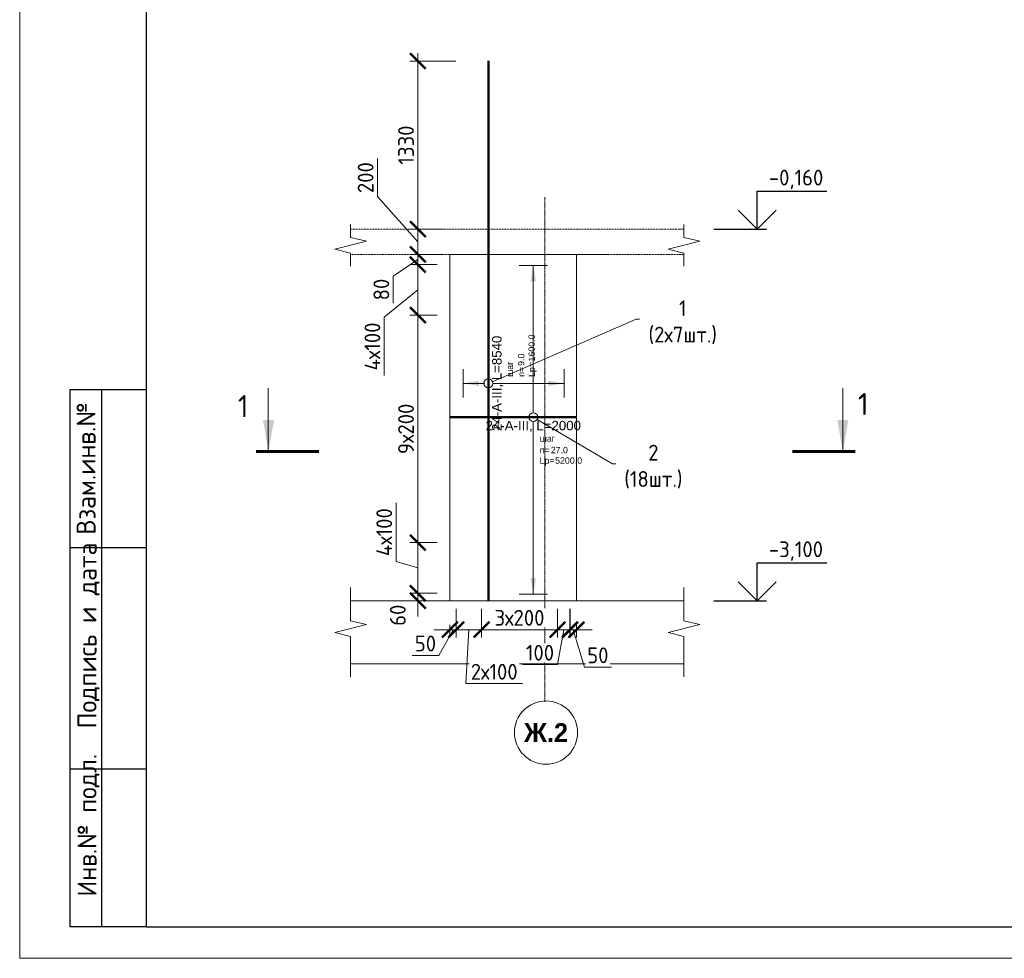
# Model space of a CAD drawing. Header units: millimetres. Extents: x 376598 to 1249954, y -318491 to -22134.
# Tile 372 of 444: x 1118764 to 1134341, y -318491 to -303641. Entities that reach past the tile are written whole.
import ezdxf
from ezdxf import colors
from ezdxf.entities.mleader import LeaderData, LeaderLine
from ezdxf.enums import TextEntityAlignment as Align
from ezdxf.math import Vec2, Vec3

# ---------------------------------------------------------------- set-up
doc = ezdxf.new("R2010")
doc.units = ezdxf.units.MM
doc.set_wipeout_variables(frame=1)
for name, pattern in [('01 Штриховая _4 мм_', [6, 3.5, -2.5]), ('______5', [1100, 800, -100, 100, -100]), ('осевая', [50.8, 31.75, -6.35, 6.35, -6.35])]:
    doc.linetypes.add(name, pattern=pattern)
for name, color, linetype, lineweight in [('AF_Perekritie', 90, 'Continuous', 18), ('AF_Stena', 90, 'Continuous', 18), ('KR_Fundament', 253, 'Continuous', 18), ('АрмСтер', 2, 'Continuous', 50), ('Выноски', 20, 'Continuous', 20), ('Оси', 40, '______5', 18), ('подоснова', 151, 'Continuous', 5), ('РАЗМЕРЫ', 1, 'Continuous', 9), ('Текст', 7, 'Continuous', 25), ('ТОНКИЕ', 7, 'Continuous', 9)]:
    doc.layers.add(name, color=color, linetype=linetype, lineweight=lineweight)
doc.layers.add('АрмСтер_атрибуты', color=2, linetype='Continuous', lineweight=0, plot=False)
doc.layers.add('ТОЛСТЫЕ_ОСНОВНЫЕ', color=6, linetype='Continuous')
doc.styles.add('Century Gothic', font='GOTHIC.TTF')
doc.styles.add('GOST-2.304_Type-B', font='GOST_Common.ttf')
doc.styles.get("Standard").update_dxf_attribs({"font": 'arial.ttf'})
doc.styles.add('style1', font='GOST_Common.ttf', dxfattribs={"height": 500})
doc.styles.add('Аннотативный', font='arial.ttf')
doc.dimstyles.new('мой 25', dxfattribs={"dimscale": 100, "dimtxt": 2.5, "dimasz": 2.5, "dimexe": 1.25, "dimexo": 0.625, "dimtad": 1, "dimdec": 0, "dimlfac": 0.5, "dimtxsty": 'GOST-2.304_Type-B', "dimblk": 'ARCHTICK', "dimcen": 2.5, "dimdle": 1.25, "dimaunit": 1, "dimadec": 1, "dimazin": 2, "dimtfac": 1, "dimtdec": 0, "dimtmove": 1, "dimatfit": 3, "dimfxl": 6, "dimfxlon": 1, "dimtfill": 1, "dimlwd": -1, "dimlwe": -1, "dimarcsym": 0})

# ---------------------------------------------------------------- blocks, each defined once
blk = doc.blocks.new('_None')
blk = doc.blocks.new('_ArchTick')
at = {"color": 0, "linetype": 'ByBlock', "const_width": 0.15}
blk.add_lwpolyline([(-0.5, -0.5), (0.5, 0.5)], dxfattribs=at)
blk = doc.blocks.new('*D1186')
at = {"layer": 'DEFPOINTS', "color": 0, "lineweight": 0, "transparency": 16777216}
for p in [(1125063, -306955), (1125532, -306955), (1125532, -307355)]:
    blk.add_point(p, dxfattribs=at)
at = {"layer": 'РАЗМЕРЫ', "color": 0, "linetype": 'Continuous', "transparency": 16777216}
for p, q in [((1124425, -306440), (1124425, -305840)), ((1125063, -307155), (1124425, -306440)), ((1125063, -307480), (1125063, -306830)), ((1125469, -306955), (1124938, -306955)), ((1125469, -307355), (1124938, -307355))]:
    blk.add_line(p, q, dxfattribs=at)
at = {"layer": 'РАЗМЕРЫ', "color": 0, "transparency": 16777216, "xscale": 250, "yscale": 250, "zscale": 250}
for p, rotation in [((1125063, -306955), 90), ((1125063, -307355), 270)]:
    blk.add_blockref('_ArchTick', p, dxfattribs=dict(at, rotation=rotation))
at = {"layer": 'РАЗМЕРЫ', "color": 0, "lineweight": 0, "transparency": 16777216, "insert": (1124237, -306140), "char_height": 250, "attachment_point": 5, "rotation": 90, "style": 'GOST-2.304_Type-B', "bg_fill": 3, "box_fill_scale": 1.1, "bg_fill_color": 256, "bg_fill_true_color": 13158600, "bg_fill_transparency": 0}
blk.add_mtext('200', dxfattribs=at)
blk = doc.blocks.new('*U34')
at = {"layer": 'РАЗМЕРЫ'}
for p, q in [((112.5, 1200), (-112.5, 1200)), ((112.5, -1400), (-112.5, -1400))]:
    blk.add_line(p, q, dxfattribs=at)
at = {"layer": 'РАЗМЕРЫ', "ltscale": 15}
blk.add_line((0, -1400), (0, 1200), dxfattribs=at)
at = {"layer": 'РАЗМЕРЫ'}
for points in [[(0, 1200), (20.9, 1074.8), (-20.9, 1074.8)], [(0, -1400), (20.9, -1274.8), (-20.9, -1274.8)]]:
    blk.add_solid(points, dxfattribs=at)
at = {"layer": 'АрмСтер_атрибуты', "color": 215, "ltscale": 15, "style": 'Аннотативный'}
for s, p in [('шаг', (51.4, -194.2)), ('n=', (51.4, -285.1)), ('Lр=', (50.2, -367.8))]:
    blk.add_text(s, height=50, dxfattribs=at).set_placement(p)
at = {"layer": 'АрмСтер_атрибуты', "style": 'Аннотативный', "flags": 8}
blk.add_attdef('ПОЗ', (110, 29.6), '', height=75, dxfattribs=at)
at = {"layer": 'АрмСтер_атрибуты', "flags": 9}
for tag, p in [('МАССА', (-1033.5, -10.5)), ('ОБОЗНАЧЕНИЕ', (-1033.5, -124.4))]:
    blk.add_attdef(tag, p, '', height=75, dxfattribs=at)
at = {"layer": 'АрмСтер_атрибуты', "color": 215, "style": 'Аннотативный'}
for tag, p, flags in [('ШАГ', (190.9, -194.2), 10), ('КОЛ', (138, -285.1), 8), ('ШИРИНА', (172.9, -367.8), 8)]:
    blk.add_attdef(tag, p, '', height=50, dxfattribs=dict(at, flags=flags))
at = {"linetype": 'Continuous', "lineweight": 0}
blk.add_wipeout([(35, 0), (28.3, 20.6), (10.8, 33.3), (-10.8, 33.3), (-28.3, 20.6), (-35, 0), (-28.3, -20.6), (-10.8, -33.3), (10.8, -33.3), (28.3, -20.6)], dxfattribs=at)
at = {"color": 0, "linetype": 'ByBlock', "lineweight": -2, "ltscale": 100}
blk.add_line((-657.5, 0), (342.5, 0), dxfattribs=at)
at = {"layer": 'РАЗМЕРЫ'}
blk.add_circle((0, 0), 35, dxfattribs=at)
at = {"layer": 'АрмСтер_атрибуты', "style": 'Аннотативный', "flags": 8}
blk.add_attdef('НАИМЕНОВАНИЕ', text='', height=75, dxfattribs=at).set_placement((0, -29.3), align=Align.TOP_CENTER)
blk = doc.blocks.new('*U1203')
at = {"layer": 'РАЗМЕРЫ'}
for p, q in [((112.5, 200), (-112.5, 200)), ((112.5, -600), (-112.5, -600))]:
    blk.add_line(p, q, dxfattribs=at)
at = {"layer": 'РАЗМЕРЫ', "ltscale": 15}
blk.add_line((0, -600), (0, 200), dxfattribs=at)
at = {"layer": 'РАЗМЕРЫ'}
for points in [[(0, 200), (20.9, 74.8), (-20.9, 74.8)], [(0, -600), (20.9, -474.8), (-20.9, -474.8)]]:
    blk.add_solid(points, dxfattribs=at)
at = {"layer": 'АрмСтер_атрибуты', "color": 215, "ltscale": 15, "style": 'Аннотативный'}
for s, p in [('шаг', (51.4, -194.2)), ('n=', (51.4, -285.1)), ('Lр=', (50.2, -367.8))]:
    blk.add_text(s, height=50, dxfattribs=at).set_placement(p)
at = {"layer": 'АрмСтер_атрибуты', "style": 'Аннотативный', "flags": 8}
blk.add_attdef('ПОЗ', (110, 29.6), '', height=75, dxfattribs=at)
at = {"layer": 'АрмСтер_атрибуты', "flags": 9}
for tag, p in [('МАССА', (-2096, -10.5)), ('ОБОЗНАЧЕНИЕ', (-2096, -124.4))]:
    blk.add_attdef(tag, p, '', height=75, dxfattribs=at)
at = {"layer": 'АрмСтер_атрибуты', "color": 215, "style": 'Аннотативный'}
for tag, p, flags in [('ШАГ', (190.9, -194.2), 10), ('КОЛ', (138, -285.1), 8), ('ШИРИНА', (172.9, -367.8), 8)]:
    blk.add_attdef(tag, p, '', height=50, dxfattribs=dict(at, flags=flags))
at = {"linetype": 'Continuous', "lineweight": 0}
blk.add_wipeout([(35, 0), (28.3, 20.6), (10.8, 33.3), (-10.8, 33.3), (-28.3, 20.6), (-35, 0), (-28.3, -20.6), (-10.8, -33.3), (10.8, -33.3), (28.3, -20.6)], dxfattribs=at)
at = {"color": 0, "linetype": 'ByBlock', "lineweight": -2, "ltscale": 100}
blk.add_line((-1720, 0), (2550, 0), dxfattribs=at)
at = {"layer": 'РАЗМЕРЫ'}
blk.add_circle((0, 0), 35, dxfattribs=at)
at = {"layer": 'АрмСтер_атрибуты', "style": 'Аннотативный', "flags": 8}
blk.add_attdef('НАИМЕНОВАНИЕ', text='', height=75, dxfattribs=at).set_placement((0, -29.3), align=Align.TOP_CENTER)
blk = doc.blocks.new('*D1173')
at = {"layer": 'DEFPOINTS', "color": 0, "lineweight": 0, "transparency": 16777216}
for p in [(1125063, -307355), (1125200, -307355), (1125428, -307515)]:
    blk.add_point(p, dxfattribs=at)
at = {"layer": 'РАЗМЕРЫ', "color": 0, "linetype": 'Continuous', "transparency": 16777216}
for p, q in [((1125063, -307640), (1125063, -307230)), ((1125063, -307435), (1124673, -307699)), ((1125138, -307355), (1124938, -307355)), ((1125366, -307515), (1124938, -307515)), ((1124673, -307699), (1124673, -308124))]:
    blk.add_line(p, q, dxfattribs=at)
at = {"layer": 'РАЗМЕРЫ', "color": 0, "transparency": 16777216, "xscale": 250, "yscale": 250, "zscale": 250}
for p, rotation in [((1125063, -307355), 90), ((1125063, -307515), 270)]:
    blk.add_blockref('_ArchTick', p, dxfattribs=dict(at, rotation=rotation))
at = {"layer": 'РАЗМЕРЫ', "color": 0, "lineweight": 0, "transparency": 16777216, "insert": (1124486, -307911), "char_height": 250, "attachment_point": 5, "rotation": 90, "style": 'GOST-2.304_Type-B', "bg_fill": 3, "box_fill_scale": 1.1, "bg_fill_color": 256, "bg_fill_true_color": 13158600, "bg_fill_transparency": 0}
blk.add_mtext('80', dxfattribs=at)
blk = doc.blocks.new('*D1174')
at = {"layer": 'DEFPOINTS', "color": 0, "lineweight": 0, "transparency": 16777216}
for p in [(1125428, -311915), (1125063, -312715), (1125428, -312715)]:
    blk.add_point(p, dxfattribs=at)
at = {"layer": 'РАЗМЕРЫ', "color": 0, "linetype": 'Continuous', "transparency": 16777216}
for p, q in [((1124719, -312212), (1124719, -311287)), ((1125063, -311790), (1125063, -312840)), ((1125366, -311915), (1124938, -311915)), ((1125063, -312315), (1124719, -312212)), ((1125366, -312715), (1124938, -312715))]:
    blk.add_line(p, q, dxfattribs=at)
at = {"layer": 'РАЗМЕРЫ', "color": 0, "transparency": 16777216, "xscale": 250, "yscale": 250, "zscale": 250}
for p, rotation in [((1125063, -311915), 90), ((1125063, -312715), 270)]:
    blk.add_blockref('_ArchTick', p, dxfattribs=dict(at, rotation=rotation))
at = {"layer": 'РАЗМЕРЫ', "color": 0, "lineweight": 0, "transparency": 16777216, "insert": (1124532, -311749), "char_height": 250, "attachment_point": 5, "rotation": 90, "style": 'GOST-2.304_Type-B', "bg_fill": 3, "box_fill_scale": 1.1, "bg_fill_color": 256, "bg_fill_true_color": 13158600, "bg_fill_transparency": 0}
blk.add_mtext('4х100', dxfattribs=at)
blk = doc.blocks.new('*D1175')
at = {"layer": 'DEFPOINTS', "color": 0, "lineweight": 0, "transparency": 16777216}
for p in [(1125063, -308315), (1125428, -308315), (1125428, -311915)]:
    blk.add_point(p, dxfattribs=at)
at = {"layer": 'РАЗМЕРЫ', "color": 0, "linetype": 'Continuous', "transparency": 16777216}
for p, q in [((1125063, -312040), (1125063, -308190)), ((1125366, -308315), (1124938, -308315)), ((1125366, -311915), (1124938, -311915))]:
    blk.add_line(p, q, dxfattribs=at)
at = {"layer": 'РАЗМЕРЫ', "color": 0, "transparency": 16777216, "xscale": 250, "yscale": 250, "zscale": 250}
for p, rotation in [((1125063, -308315), 90), ((1125063, -311915), 270)]:
    blk.add_blockref('_ArchTick', p, dxfattribs=dict(at, rotation=rotation))
at = {"layer": 'РАЗМЕРЫ', "color": 0, "lineweight": 0, "transparency": 16777216, "insert": (1124876, -310115), "char_height": 250, "attachment_point": 5, "rotation": 90, "style": 'GOST-2.304_Type-B', "bg_fill": 3, "box_fill_scale": 1.1, "bg_fill_color": 256, "bg_fill_true_color": 13158600, "bg_fill_transparency": 0}
blk.add_mtext('9х200', dxfattribs=at)
blk = doc.blocks.new('*D1176')
at = {"layer": 'DEFPOINTS', "color": 0, "lineweight": 0, "transparency": 16777216}
for p in [(1125428, -307515), (1125063, -308315), (1125326, -308315)]:
    blk.add_point(p, dxfattribs=at)
at = {"layer": 'РАЗМЕРЫ', "color": 0, "linetype": 'Continuous', "transparency": 16777216}
for p, q in [((1125063, -307390), (1125063, -308440)), ((1125366, -307515), (1124938, -307515)), ((1125063, -307915), (1124532, -308348)), ((1124532, -308348), (1124532, -309273)), ((1125264, -308315), (1124938, -308315))]:
    blk.add_line(p, q, dxfattribs=at)
at = {"layer": 'РАЗМЕРЫ', "color": 0, "transparency": 16777216, "xscale": 250, "yscale": 250, "zscale": 250}
for p, rotation in [((1125063, -307515), 90), ((1125063, -308315), 270)]:
    blk.add_blockref('_ArchTick', p, dxfattribs=dict(at, rotation=rotation))
at = {"layer": 'РАЗМЕРЫ', "color": 0, "lineweight": 0, "transparency": 16777216, "insert": (1124344, -308811), "char_height": 250, "attachment_point": 5, "rotation": 90, "style": 'GOST-2.304_Type-B', "bg_fill": 3, "box_fill_scale": 1.1, "bg_fill_color": 256, "bg_fill_true_color": 13158600, "bg_fill_transparency": 0}
blk.add_mtext('4х100', dxfattribs=at)
blk = doc.blocks.new('*D1177')
at = {"layer": 'DEFPOINTS', "color": 0, "lineweight": 0, "transparency": 16777216}
for p in [(1125428, -312715), (1125063, -312835), (1125183, -312835)]:
    blk.add_point(p, dxfattribs=at)
at = {"layer": 'РАЗМЕРЫ', "color": 0, "linetype": 'Continuous', "transparency": 16777216}
for p, q in [((1125063, -312715), (1125063, -312465)), ((1125366, -312715), (1124938, -312715)), ((1125063, -312715), (1125063, -312835)), ((1125121, -312835), (1124938, -312835)), ((1125063, -312835), (1125063, -313085))]:
    blk.add_line(p, q, dxfattribs=at)
at = {"layer": 'РАЗМЕРЫ', "color": 0, "lineweight": 0, "transparency": 16777216, "insert": (1124746, -313064), "char_height": 250, "attachment_point": 5, "rotation": 90, "style": 'GOST-2.304_Type-B', "bg_fill": 3, "box_fill_scale": 1.1, "bg_fill_color": 256, "bg_fill_true_color": 13158600, "bg_fill_transparency": 0}
blk.add_mtext('60', dxfattribs=at)
at = {"layer": 'РАЗМЕРЫ', "color": 0, "transparency": 16777216, "xscale": 250, "yscale": 250, "zscale": 250}
for p, rotation in [((1125063, -312715), 270), ((1125063, -312835), 90)]:
    blk.add_blockref('_ArchTick', p, dxfattribs=dict(at, rotation=rotation))
blk = doc.blocks.new('*U56')
at = {"layer": 'ТОЛСТЫЕ_ОСНОВНЫЕ'}
for p, q in [((8, 5), (8, 90)), ((8, 90), (20, 90)), ((13, 5), (13, 90)), ((8, 65), (20, 65)), ((8, 30), (20, 30)), ((20, 5), (8, 5))]:
    blk.add_line(p, q, dxfattribs=at)
at = {"layer": 'ТОЛСТЫЕ_ОСНОВНЫЕ', "color": 6}
blk.add_lwpolyline([(20, 5), (415, 5), (415, 292), (20, 292)], close=True, dxfattribs=at)
at = {"layer": 'ТОНКИЕ'}
blk.add_lwpolyline([(0, 0), (420, 0), (420, 297), (0, 297)], close=True, dxfattribs=at)
at = {"layer": 'Текст', "style": 'style1'}
for s, p in [('Взам.инв.№', (10.5, 77.5)), ('Подпись и дата', (10.89, 51.06)), ('Инв.№ подл.', (10.89, 21.06))]:
    blk.add_text(s, height=3, rotation=90, dxfattribs=at).set_placement(p, align=Align.MIDDLE)
blk = doc.blocks.new('*D1199')
at = {"layer": 'DEFPOINTS', "color": 0, "lineweight": 0, "transparency": 16777216}
for p in [(1125671, -312897), (1126071, -312897), (1125671, -313292)]:
    blk.add_point(p, dxfattribs=at)
at = {"layer": 'РАЗМЕРЫ', "color": 0, "linetype": 'Continuous', "transparency": 16777216}
for p, q in [((1125671, -312960), (1125671, -313417)), ((1126071, -312960), (1126071, -313417)), ((1126196, -313292), (1125546, -313292)), ((1125871, -313292), (1125821, -314145)), ((1125821, -314145), (1126721, -314145))]:
    blk.add_line(p, q, dxfattribs=at)
at = {"layer": 'РАЗМЕРЫ', "color": 0, "transparency": 16777216, "xscale": 250, "yscale": 250, "zscale": 250, "rotation": 180}
blk.add_blockref('_ArchTick', (1125671, -313292), dxfattribs=at)
at = {"layer": 'РАЗМЕРЫ', "color": 0, "transparency": 16777216, "xscale": 250, "yscale": 250, "zscale": 250}
blk.add_blockref('_ArchTick', (1126071, -313292), dxfattribs=at)
at = {"layer": 'РАЗМЕРЫ', "color": 0, "lineweight": 0, "transparency": 16777216, "insert": (1126271, -313958), "char_height": 250, "attachment_point": 5, "style": 'GOST-2.304_Type-B', "bg_fill": 3, "box_fill_scale": 1.1, "bg_fill_color": 256, "bg_fill_true_color": 13158600, "bg_fill_transparency": 0}
blk.add_mtext('2х100', dxfattribs=at)
blk = doc.blocks.new('*D1200')
at = {"layer": 'DEFPOINTS', "color": 0, "lineweight": 0, "transparency": 16777216}
for p in [(1125671, -312897), (1125571, -312997, 1440), (1125571, -313292)]:
    blk.add_point(p, dxfattribs=at)
at = {"layer": 'РАЗМЕРЫ', "color": 0, "linetype": 'Continuous', "transparency": 16777216}
for p, q in [((1125671, -312960), (1125671, -313417)), ((1125571, -313214), (1125571, -313417)), ((1125571, -313292), (1125321, -313292)), ((1125621, -313292), (1125396, -313698)), ((1125671, -313292), (1125571, -313292)), ((1125671, -313292), (1125571, -313292)), ((1125671, -313292), (1125921, -313292)), ((1125396, -313698), (1124971, -313698))]:
    blk.add_line(p, q, dxfattribs=at)
at = {"layer": 'РАЗМЕРЫ', "color": 0, "transparency": 16777216, "xscale": 250, "yscale": 250, "zscale": 250, "rotation": 180}
blk.add_blockref('_ArchTick', (1125671, -313292), dxfattribs=at)
at = {"layer": 'РАЗМЕРЫ', "color": 0, "lineweight": 0, "transparency": 16777216, "insert": (1125183, -313511), "char_height": 250, "attachment_point": 5, "style": 'GOST-2.304_Type-B', "bg_fill": 3, "box_fill_scale": 1.1, "bg_fill_color": 256, "bg_fill_true_color": 13158600, "bg_fill_transparency": 0}
blk.add_mtext('50', dxfattribs=at)
at = {"layer": 'РАЗМЕРЫ', "color": 0, "transparency": 16777216, "xscale": 250, "yscale": 250, "zscale": 250}
blk.add_blockref('_ArchTick', (1125571, -313292), dxfattribs=at)
blk = doc.blocks.new('*D1197')
at = {"layer": 'DEFPOINTS', "color": 0, "lineweight": 0, "transparency": 16777216}
for p in [(1126071, -312897), (1127272, -312897), (1127272, -313292)]:
    blk.add_point(p, dxfattribs=at)
at = {"layer": 'РАЗМЕРЫ', "color": 0, "linetype": 'Continuous', "transparency": 16777216}
for p, q in [((1126071, -312960), (1126071, -313417)), ((1127272, -312960), (1127272, -313417)), ((1125946, -313292), (1127397, -313292))]:
    blk.add_line(p, q, dxfattribs=at)
at = {"layer": 'РАЗМЕРЫ', "color": 0, "transparency": 16777216, "xscale": 250, "yscale": 250, "zscale": 250, "rotation": 180}
blk.add_blockref('_ArchTick', (1126071, -313292), dxfattribs=at)
at = {"layer": 'РАЗМЕРЫ', "color": 0, "transparency": 16777216, "xscale": 250, "yscale": 250, "zscale": 250}
blk.add_blockref('_ArchTick', (1127272, -313292), dxfattribs=at)
at = {"layer": 'РАЗМЕРЫ', "color": 0, "lineweight": 0, "transparency": 16777216, "insert": (1126671, -313104), "char_height": 250, "attachment_point": 5, "style": 'GOST-2.304_Type-B', "bg_fill": 3, "box_fill_scale": 1.1, "bg_fill_color": 256, "bg_fill_true_color": 13158600, "bg_fill_transparency": 0}
blk.add_mtext('3х200', dxfattribs=at)
blk = doc.blocks.new('*D1198')
at = {"layer": 'DEFPOINTS', "color": 0, "lineweight": 0, "transparency": 16777216}
for p in [(1127272, -312897), (1127472, -312897), (1127472, -313292)]:
    blk.add_point(p, dxfattribs=at)
at = {"layer": 'РАЗМЕРЫ', "color": 0, "linetype": 'Continuous', "transparency": 16777216}
for p, q in [((1127272, -312960), (1127272, -313417)), ((1127472, -312960), (1127472, -313417)), ((1127147, -313292), (1127597, -313292)), ((1127372, -313292), (1127270, -313844)), ((1127270, -313844), (1126720, -313844))]:
    blk.add_line(p, q, dxfattribs=at)
at = {"layer": 'РАЗМЕРЫ', "color": 0, "lineweight": 0, "transparency": 16777216, "insert": (1126995, -313657), "char_height": 250, "attachment_point": 5, "style": 'GOST-2.304_Type-B', "bg_fill": 3, "box_fill_scale": 1.1, "bg_fill_color": 256, "bg_fill_true_color": 13158600, "bg_fill_transparency": 0}
blk.add_mtext('100', dxfattribs=at)
at = {"layer": 'РАЗМЕРЫ', "color": 0, "transparency": 16777216, "xscale": 250, "yscale": 250, "zscale": 250, "rotation": 180}
blk.add_blockref('_ArchTick', (1127272, -313292), dxfattribs=at)
at = {"layer": 'РАЗМЕРЫ', "color": 0, "transparency": 16777216, "xscale": 250, "yscale": 250, "zscale": 250}
blk.add_blockref('_ArchTick', (1127472, -313292), dxfattribs=at)
blk = doc.blocks.new('*D1201')
at = {"layer": 'DEFPOINTS', "color": 0, "lineweight": 0, "transparency": 16777216}
for p in [(1127470, -312897), (1127571, -312949, 1440), (1127571, -313292)]:
    blk.add_point(p, dxfattribs=at)
at = {"layer": 'РАЗМЕРЫ', "color": 0, "linetype": 'Continuous', "transparency": 16777216}
for p, q in [((1127470, -312960), (1127470, -313417)), ((1127571, -313193), (1127571, -313417)), ((1127470, -313292), (1127220, -313292)), ((1127470, -313292), (1127571, -313292)), ((1127470, -313292), (1127571, -313292)), ((1127520, -313292), (1127699, -313886)), ((1127571, -313292), (1127821, -313292)), ((1127699, -313886), (1128124, -313886))]:
    blk.add_line(p, q, dxfattribs=at)
at = {"layer": 'РАЗМЕРЫ', "color": 0, "transparency": 16777216, "xscale": 250, "yscale": 250, "zscale": 250}
blk.add_blockref('_ArchTick', (1127470, -313292), dxfattribs=at)
at = {"layer": 'РАЗМЕРЫ', "color": 0, "transparency": 16777216, "xscale": 250, "yscale": 250, "zscale": 250, "rotation": 180}
blk.add_blockref('_ArchTick', (1127571, -313292), dxfattribs=at)
at = {"layer": 'РАЗМЕРЫ', "color": 0, "lineweight": 0, "transparency": 16777216, "insert": (1127911, -313698), "char_height": 250, "attachment_point": 5, "style": 'GOST-2.304_Type-B', "bg_fill": 3, "box_fill_scale": 1.1, "bg_fill_color": 256, "bg_fill_true_color": 13158600, "bg_fill_transparency": 0}
blk.add_mtext('50', dxfattribs=at)
blk = doc.blocks.new('*D1202')
at = {"layer": 'DEFPOINTS', "color": 0, "lineweight": 0, "transparency": 16777216}
for p in [(1125063, -304295), (1125963, -304295), (1125325, -306955)]:
    blk.add_point(p, dxfattribs=at)
at = {"layer": 'РАЗМЕРЫ', "color": 0, "linetype": 'Continuous', "transparency": 16777216}
for p, q in [((1125063, -307080), (1125063, -304170)), ((1125663, -304295), (1124938, -304295)), ((1125262, -306955), (1124938, -306955))]:
    blk.add_line(p, q, dxfattribs=at)
at = {"layer": 'РАЗМЕРЫ', "color": 0, "transparency": 16777216, "xscale": 250, "yscale": 250, "zscale": 250}
for p, rotation in [((1125063, -304295), 90), ((1125063, -306955), 270)]:
    blk.add_blockref('_ArchTick', p, dxfattribs=dict(at, rotation=rotation))
at = {"layer": 'РАЗМЕРЫ', "color": 0, "lineweight": 0, "transparency": 16777216, "insert": (1124876, -305625), "char_height": 250, "attachment_point": 5, "rotation": 90, "style": 'GOST-2.304_Type-B', "bg_fill": 3, "box_fill_scale": 1.1, "bg_fill_color": 256, "bg_fill_true_color": 13158600, "bg_fill_transparency": 0}
blk.add_mtext('1330', dxfattribs=at)

msp = doc.modelspace()

# ---------------------------------------------------------------- hatches: boundary and pattern name
at = {"layer": 'Выноски'}
for points in [[(1122699.8, -310472.9), (1122787.9, -309972.9), (1122611.6, -309972.9)], [(1131786.5, -310472.9), (1131874.6, -309972.9), (1131698.3, -309972.9)]]:
    msp.add_hatch(color=256, dxfattribs=at).paths.add_polyline_path(points, flags=0)

# ---------------------------------------------------------------- linework, layer by layer
for points in [[(1130429.6, -306354.9), (1131534.9, -306354.9)], [(1130429.6, -306954.9), (1130429.6, -306354.9)], [(1130729.6, -306654.9), (1130429.6, -306954.9), (1130129.6, -306654.9)], [(1129745, -306954.9), (1130579.6, -306954.9)], [(1130429.6, -312234.9), (1131534.9, -312234.9)], [(1130429.6, -312834.9), (1130429.6, -312234.9)], [(1130729.6, -312534.9), (1130429.6, -312834.9), (1130129.6, -312534.9)], [(1129745, -312834.9), (1130579.6, -312834.9)]]:
    msp.add_lwpolyline(points)
at = {"color": 0, "linetype": 'ByBlock', "lineweight": 0}
msp.add_circle((1127090.7, -314920.3), 500, dxfattribs=at)
at = {"layer": 'AF_Perekritie', "linetype": '01 Штриховая _4 мм_', "lineweight": 9}
for p, q in [((1129190.7, -306954.9), (1129272, -306954.9)), ((1129272, -307354.9), (1129190.7, -307354.9))]:
    msp.add_line(p, q, dxfattribs=at)
at = {"layer": 'AF_Stena', "lineweight": 20}
msp.add_line((1127570.5, -312834.9), (1127570.5, -307354.9), dxfattribs=at)
for points in [[(1129272, -307029.9), (1129272, -306879.9)], [(1129522, -307147.4), (1129022, -307272.4)], [(1129272, -307029.9), (1129272, -307084.9)], [(1129272, -307084.9), (1129522, -307147.4)], [(1129022, -307272.4), (1129272, -307334.9)], [(1129272, -307334.9), (1129272, -307389.9)], [(1129272, -307389.9), (1129272, -307539.9)], [(1123999.8, -313094.6), (1123999.8, -312622.7)], [(1129272, -313094.6), (1129272, -312622.7)], [(1123999.8, -313094.6), (1123999.8, -313149.6)], [(1129272, -313094.6), (1129272, -313149.6)], [(1124249.8, -313212.1), (1123749.8, -313337.1)], [(1123999.8, -313149.6), (1124249.8, -313212.1)], [(1129522, -313212.1), (1129022, -313337.1)], [(1129272, -313149.6), (1129522, -313212.1)], [(1123749.8, -313337.1), (1123999.8, -313399.6)], [(1123999.8, -313399.6), (1123999.8, -313454.6)], [(1129022, -313337.1), (1129272, -313399.6)], [(1129272, -313399.6), (1129272, -313454.6)], [(1123999.8, -313454.6), (1123999.8, -314040.3)], [(1129272, -313454.6), (1129272, -314040.3)]]:
    msp.add_lwpolyline(points, dxfattribs=at)
at = {"layer": 'KR_Fundament', "lineweight": 9}
for p, q in [((1129272, -312834.9), (1123999.8, -312834.9)), ((1123999.8, -313834.9), (1129272, -313834.9))]:
    msp.add_line(p, q, dxfattribs=at)
at = {"layer": 'АрмСтер', "ltscale": 15}
msp.add_line((1126178.4, -312834.9), (1126178.4, -304294.9), dxfattribs=at)
at = {"layer": 'Выноски'}
for p, q in [((1122696.6, -310472.9), (1122696.6, -309472.9)), ((1131786.5, -310472.9), (1131786.5, -309472.9))]:
    msp.add_line(p, q, dxfattribs=at)
for points in [[(1123499.8, -310472.9, 50, 50, 0), (1122499.8, -310472.9, 50, 50, 0)], [(1130986.5, -310472.9, 50, 50, 0), (1131986.5, -310472.9, 50, 50, 0)]]:
    msp.add_lwpolyline(points, format="xyseb", dxfattribs=at)

# ---------------------------------------------------------------- texts
at = {"style": 'GOST-2.304_Type-B'}
for s, p in [('-0,160', (1130615.5, -306264.9)), ('-3,100', (1130615.5, -312144.9))]:
    msp.add_text(s, height=250, dxfattribs=at).set_placement(p)
at = {"layer": 'Выноски', "style": 'GOST-2.304_Type-B'}
for p in [(1122215.8, -309930.2), (1132025.8, -309896.1)]:
    msp.add_text('1', height=350, dxfattribs=at).set_placement(p)
at = {"layer": 'Оси', "color": 16, "linetype": 'Continuous', "lineweight": 25, "transparency": 33554687, "insert": (1127090.7, -314920.3), "char_height": 600, "width": 1780, "attachment_point": 5, "style": 'Century Gothic'}
msp.add_mtext('\\A1;{\\fCentury Gothic|i0|b1;\\H300.000000;\\W1.000000;\\C16;Ж.2}\\P', dxfattribs=at)

# ---------------------------------------------------------------- dimensions: what is measured, and where the dimension line sits
at = {"layer": 'РАЗМЕРЫ', "lineweight": 0}
dim = msp.add_linear_dim(base=(1125063.1, -306954.9), p1=(1125531.8, -307354.9), p2=(1125531.8, -306954.9), angle=90, dimstyle='мой 25', dxfattribs=at)
dim.commit()
dim.dimension.update_dxf_attribs({"geometry": '*D1186', "text_midpoint": (1124424.5, -306377.7), "dimtype": 160})

# ---------------------------------------------------------------- leaders
at = {"layer": 'подоснова'}
ml = msp.add_multileader_mtext('Standard', dxfattribs=at)
ml.set_content('1 (2х7шт.)', color=256, style='GOST-2.304_Type-B')
ml.set_leader_properties(color=256, linetype='ByLayer', lineweight=15)
ml.set_arrow_properties(name='NONE')
ml.build(insert=Vec2(0, 0))
ml.multileader.update_dxf_attribs({"text_left_attachment_type": 6, "text_right_attachment_type": 6, "dogleg_length": 10, "arrow_head_size": 18})
ctx = ml.context
ctx.base_point, ctx.char_height, ctx.arrow_head_size, ctx.landing_gap_size, ctx.plane_origin = Vec3(1128528.1, -308381.8), 250, 18, 20, Vec3(1125774.5, -307079.3)
ctx.left_attachment, ctx.right_attachment, ctx.text_align_type = 6, 6, 1
notes = []
notes.append((ctx, [(0, (1, 1, 0), (1128518.1, -308381.8), (1, 0), 10, [(0, [(1126178.4, -309394.9)], 0, [])])]))
ctx.mtext.insert, ctx.mtext.width, ctx.mtext.alignment, ctx.mtext.flow_direction = Vec3(1129253.4, -308081.8), 22.898, 2, 5
ml = msp.add_multileader_mtext('Standard', dxfattribs=at)
ml.set_content('2 (18шт.)', color=256, style='GOST-2.304_Type-B')
ml.set_leader_properties(color=256, linetype='ByLayer', lineweight=15)
ml.set_arrow_properties(name='NONE')
ml.build(insert=Vec2(0, 0))
ml.multileader.update_dxf_attribs({"text_left_attachment_type": 6, "text_right_attachment_type": 6, "dogleg_length": 10, "arrow_head_size": 18})
ctx = ml.context
ctx.base_point, ctx.char_height, ctx.arrow_head_size, ctx.landing_gap_size, ctx.plane_origin = Vec3(1128151.2, -310666.3), 250, 18, 20, Vec3(1126048.4, -310120.3)
ctx.left_attachment, ctx.right_attachment, ctx.text_align_type = 6, 6, 1
notes.append((ctx, [(0, (1, 1, 0), (1128141.2, -310666.3), (1, 0), 10, [(0, [(1126889, -309929.3)], 0, [])])]))
ctx.mtext.insert, ctx.mtext.width, ctx.mtext.alignment, ctx.mtext.flow_direction = Vec3(1128789, -310366.3), 22.898, 2, 5
for ctx, leaders in notes:
    for number, flags, end, landing, length, lines in leaders:
        leader = LeaderData()
        leader.index, (leader.has_last_leader_line, leader.has_dogleg_vector, leader.attachment_direction) = number, flags
        leader.last_leader_point, leader.dogleg_vector, leader.dogleg_length = Vec3(end), Vec3(landing), length
        for number, points, colour, breaks in lines:
            line = LeaderLine()
            line.index, line.vertices, line.color, line.breaks = number, Vec3.list(points), colors.encode_raw_color(colour), breaks
            leader.lines.append(line)
        ctx.leaders.append(leader)

# ---------------------------------------------------------------- next in the draw order: linework, layer by layer
at = {"layer": 'AF_Perekritie', "linetype": '01 Штриховая _4 мм_', "lineweight": 9}
for p, q in [((1129190.6, -306954.9), (1123999.8, -306954.9)), ((1123999.8, -307354.9), (1129190.6, -307354.9))]:
    msp.add_line(p, q, dxfattribs=at)
at = {"layer": 'AF_Stena', "lineweight": 20}
for p, q in [((1128070.5, -307354.9), (1125570.5, -307354.9)), ((1125570.5, -307354.9), (1125570.5, -312834.9))]:
    msp.add_line(p, q, dxfattribs=at)
for points in [[(1123999.8, -307029.9), (1123999.8, -306879.9)], [(1124249.8, -307147.4), (1123749.8, -307272.4)], [(1123999.8, -307029.9), (1123999.8, -307084.9)], [(1123999.8, -307084.9), (1124249.8, -307147.4)], [(1123749.8, -307272.4), (1123999.8, -307334.9)], [(1123999.8, -307334.9), (1123999.8, -307389.9)], [(1123999.8, -307389.9), (1123999.8, -307539.9)]]:
    msp.add_lwpolyline(points, dxfattribs=at)

# ---------------------------------------------------------------- next in the draw order: dimensions: what is measured, and where the dimension line sits
at = {"layer": 'РАЗМЕРЫ', "lineweight": 0}
dim = msp.add_linear_dim(base=(1125063.1, -312714.9), p1=(1125428.4, -311914.9), p2=(1125428.4, -312714.9), angle=90, text='4х100', dimstyle='мой 25', dxfattribs=at)
dim.commit()
dim.dimension.update_dxf_attribs({"geometry": '*D1174', "text_midpoint": (1124531.8, -312149.3)})

# ---------------------------------------------------------------- next in the draw order: block references
at = {"layer": 'АрмСтер', "ltscale": 15}
ref = msp.add_blockref('*U34', (1126889, -309929.3), dxfattribs=dict(at, xscale=2, yscale=2, zscale=2))
ref.add_attrib('НАИМЕНОВАНИЕ', '24-A-III, L=2000', dxfattribs={"layer": 'АрмСтер_атрибуты', "height": 150, "style": 'Аннотативный', "flags": 8}).set_placement((1126889, -309988), align=Align.TOP_CENTER)
ref.add_attrib('КОЛ', '27.0', (1127165.1, -310499.6), dxfattribs={"layer": 'АрмСтер_атрибуты', "color": 215, "height": 100, "style": 'Аннотативный', "flags": 8})
ref.add_attrib('ШИРИНА', '5200.0', (1127234.7, -310664.9), dxfattribs={"layer": 'АрмСтер_атрибуты', "color": 215, "height": 100, "style": 'Аннотативный', "flags": 8})

# ---------------------------------------------------------------- next in the draw order: dimensions: what is measured, and where the dimension line sits
at = {"layer": 'РАЗМЕРЫ', "lineweight": 0}
for base, p1, p2, picture, middle in [((1125063.1, -307354.9), (1125428.4, -307514.9), (1125200.3, -307354.9), '*D1173', (1124673.3, -307761.2)), ((1125063.1, -312834.9), (1125428.4, -312714.9), (1125183.1, -312834.9), '*D1177', (1124933.8, -313063.8))]:
    dim = msp.add_linear_dim(base=base, p1=p1, p2=p2, angle=90, dimstyle='мой 25', dxfattribs=at)
    dim.commit()
    dim.dimension.update_dxf_attribs({"geometry": picture, "text_midpoint": middle, "dimtype": 160})

# ---------------------------------------------------------------- next in the draw order: block references
at = {"layer": 'АрмСтер', "ltscale": 15}
ref = msp.add_blockref('*U1203', (1126178.4, -309394.9), dxfattribs=dict(at, xscale=2, yscale=2, zscale=2, rotation=90))
ref.add_attrib('НАИМЕНОВАНИЕ', '24-A-III, L=8540', dxfattribs={"layer": 'АрмСтер_атрибуты', "height": 150, "rotation": 90, "style": 'Аннотативный', "flags": 8}).set_placement((1126237.1, -309394.9), align=Align.TOP_CENTER)
ref.add_attrib('КОЛ', '9.0', (1126748.6, -309118.8), dxfattribs={"layer": 'АрмСтер_атрибуты', "color": 215, "height": 100, "rotation": 90, "style": 'Аннотативный', "flags": 8})
ref.add_attrib('ШИРИНА', '1600.0', (1126914, -309049.2), dxfattribs={"layer": 'АрмСтер_атрибуты', "color": 215, "height": 100, "rotation": 90, "style": 'Аннотативный', "flags": 8})

# ---------------------------------------------------------------- next in the draw order: dimensions: what is measured, and where the dimension line sits
at = {"layer": 'РАЗМЕРЫ', "lineweight": 0}
dim = msp.add_linear_dim(base=(1125063.1, -308314.9), p1=(1125428.4, -311914.9), p2=(1125428.4, -308314.9), angle=90, text='9х200', dimstyle='мой 25', dxfattribs=at)
dim.commit()
dim.dimension.update_dxf_attribs({"geometry": '*D1175', "text_midpoint": (1124875.6, -310114.9)})

# ---------------------------------------------------------------- next in the draw order: linework, layer by layer
at = {"layer": 'Оси', "color": 16, "linetype": 'осевая', "lineweight": 0, "ltscale": 0.5, "transparency": 33554687}
msp.add_line((1127070.5, -306451), (1127070.5, -314435.7), dxfattribs=at)

# ---------------------------------------------------------------- next in the draw order: dimensions: what is measured, and where the dimension line sits
at = {"layer": 'РАЗМЕРЫ', "lineweight": 0}
dim = msp.add_linear_dim(base=(1125063.1, -308314.9), p1=(1125428.4, -307514.9), p2=(1125326.3, -308314.9), angle=90, text='4х100', dimstyle='мой 25', dxfattribs=at)
dim.commit()
dim.dimension.update_dxf_attribs({"geometry": '*D1176', "text_midpoint": (1124531.8, -308410.7), "dimtype": 160})

# ---------------------------------------------------------------- next in the draw order: block references
at = {"xscale": 100, "yscale": 100, "zscale": 100}
msp.add_blockref('*U56', (1118763.9, -318491.4), dxfattribs=at)

# ---------------------------------------------------------------- next in the draw order: dimensions: what is measured, and where the dimension line sits
at = {"layer": 'РАЗМЕРЫ', "lineweight": 0}
dim = msp.add_linear_dim(base=(1125063.1, -304294.9), p1=(1125324.8, -306954.9), p2=(1125963, -304294.9), angle=90, dimstyle='мой 25', dxfattribs=at)
dim.commit()
dim.dimension.update_dxf_attribs({"geometry": '*D1202', "text_midpoint": (1124875.6, -305624.9)})
dim = msp.add_linear_dim(base=(1125670.8, -313291.9, -1440), p1=(1126070.8, -312897.2, -1440), p2=(1125670.8, -312897.2, -1440), angle=180, text='2х100', dimstyle='мой 25', dxfattribs=at)
dim.commit()
dim.dimension.update_dxf_attribs({"geometry": '*D1199', "text_midpoint": (1125883.8, -314145, -1440), "dimtype": 160})

# ---------------------------------------------------------------- next in the draw order: dimensions: what is measured, and where the dimension line sits
dim = msp.add_linear_dim(base=(1125570.5, -313291.9, -1440), p1=(1125670.8, -312897.2, -1440), p2=(1125570.5, -312997.2), angle=180, dimstyle='мой 25', dxfattribs=at)
dim.commit()
dim.dimension.update_dxf_attribs({"geometry": '*D1200', "text_midpoint": (1125333.5, -313698.2, -1440), "dimtype": 160})

# ---------------------------------------------------------------- next in the draw order: dimensions: what is measured, and where the dimension line sits
dim = msp.add_linear_dim(base=(1127271.5, -313291.9, -1440), p1=(1126070.8, -312897.2, -1440), p2=(1127271.5, -312897.2, -1440), angle=180, text='3х200', dimstyle='мой 25', dxfattribs=at)
dim.commit()
dim.dimension.update_dxf_attribs({"geometry": '*D1197', "text_midpoint": (1126671.2, -313104.4, -1440)})

# ---------------------------------------------------------------- next in the draw order: dimensions: what is measured, and where the dimension line sits
dim = msp.add_linear_dim(base=(1127472.2, -313291.9, -1440), p1=(1127271.5, -312897.2, -1440), p2=(1127472.2, -312897.2, -1440), angle=180, dimstyle='мой 25', dxfattribs=at)
dim.commit()
dim.dimension.update_dxf_attribs({"geometry": '*D1198', "text_midpoint": (1127207.8, -313844, -1440), "dimtype": 160})

# ---------------------------------------------------------------- next in the draw order: dimensions: what is measured, and where the dimension line sits
dim = msp.add_linear_dim(base=(1127570.5, -313291.9, -1440), p1=(1127470.2, -312897.2, -1440), p2=(1127570.5, -312949.3), angle=180, dimstyle='мой 25', dxfattribs=at)
dim.commit()
dim.dimension.update_dxf_attribs({"geometry": '*D1201', "text_midpoint": (1127761, -313698.2, -1440)})

doc.saveas('drawing.dxf')
